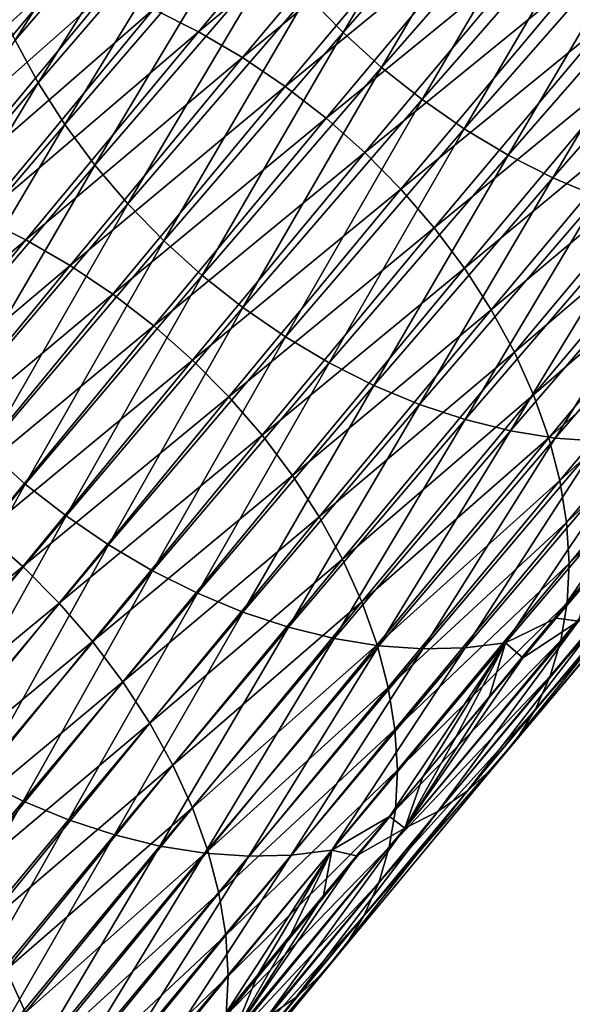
# Model space of a CAD drawing. Header units: millimetres. Extents: x -522 to 188, y -54 to 63.
# Tile 1005 of 1056: x 29.84 to 32.89, y -31.71 to -26.28. Entities that reach past the tile are written whole.
import ezdxf

# ---------------------------------------------------------------- set-up
doc = ezdxf.new("R2010")
doc.units = ezdxf.units.MM
doc.header["$LTSCALE"] = 65.185185
doc.layers.add('39', color=7, linetype='CONTINUOUS')
doc.layers.add('40', color=7, linetype='CONTINUOUS')

msp = doc.modelspace()

# ---------------------------------------------------------------- linework, layer by layer
at = {"layer": '39', "linetype": 'CONTINUOUS'}
for points in [[(31.7943, -25.1913, -38.6734), (30.579, -26.2197, -37.3256), (30.8275, -26.3431, -37.257), (31.7943, -25.1913, -38.6734)], [(31.7943, -25.1913, -38.6734), (30.8275, -26.3431, -37.257), (32.0367, -25.334, -38.623), (31.7943, -25.1913, -38.6734)], [(32.0367, -25.334, -38.623), (30.8275, -26.3431, -37.257), (31.0705, -26.4851, -37.2074), (32.0367, -25.334, -38.623)], [(32.0367, -25.334, -38.623), (31.0705, -26.4851, -37.2074), (32.2715, -25.494, -38.5921), (32.0367, -25.334, -38.623)], [(32.2715, -25.494, -38.5921), (31.0705, -26.4851, -37.2074), (31.3057, -26.6445, -37.1773), (32.2715, -25.494, -38.5921)], [(32.2715, -25.494, -38.5921), (31.3057, -26.6445, -37.1773), (32.4963, -25.6701, -38.5809), (32.2715, -25.494, -38.5921)], [(32.4963, -25.6701, -38.5809), (31.3057, -26.6445, -37.1773), (31.5311, -26.8199, -37.1669), (32.4963, -25.6701, -38.5809)], [(32.4963, -25.6701, -38.5809), (31.5311, -26.8199, -37.1669), (32.7092, -25.8605, -38.5895), (32.4963, -25.6701, -38.5809)], [(32.7092, -25.8605, -38.5895), (31.5311, -26.8199, -37.1669), (31.7446, -27.0097, -37.1763), (32.7092, -25.8605, -38.5895)], [(32.7092, -25.8605, -38.5895), (31.7446, -27.0097, -37.1763), (32.9083, -26.0635, -38.6178), (32.7092, -25.8605, -38.5895)], [(29.823, -25.9722, -37.6383), (28.8684, -27.1214, -36.2314), (30.0744, -26.0335, -37.5171), (29.823, -25.9722, -37.6383)], [(30.0744, -26.0335, -37.5171), (28.8684, -27.1214, -36.2314), (29.1202, -27.1822, -36.1108), (30.0744, -26.0335, -37.5171)], [(30.0744, -26.0335, -37.5171), (29.1202, -27.1822, -36.1108), (30.3272, -26.1162, -37.4126), (30.0744, -26.0335, -37.5171)], [(32.9083, -26.0635, -38.6178), (31.7446, -27.0097, -37.1763), (31.9442, -27.2121, -37.2054), (32.9083, -26.0635, -38.6178)], [(32.9083, -26.0635, -38.6178), (31.9442, -27.2121, -37.2054), (33.0918, -26.2774, -38.6656), (32.9083, -26.0635, -38.6178)], [(30.3272, -26.1162, -37.4126), (29.1202, -27.1822, -36.1108), (29.3734, -27.2645, -36.0069), (30.3272, -26.1162, -37.4126)], [(30.3272, -26.1162, -37.4126), (29.3734, -27.2645, -36.0069), (30.579, -26.2197, -37.3256), (30.3272, -26.1162, -37.4126)], [(30.579, -26.2197, -37.3256), (29.3734, -27.2645, -36.0069), (29.6256, -27.3675, -35.9205), (30.579, -26.2197, -37.3256)], [(30.579, -26.2197, -37.3256), (29.6256, -27.3675, -35.9205), (30.8275, -26.3431, -37.257), (30.579, -26.2197, -37.3256)], [(33.0918, -26.2774, -38.6656), (31.9442, -27.2121, -37.2054), (32.1282, -27.4253, -37.2541), (33.0918, -26.2774, -38.6656)], [(33.0918, -26.2774, -38.6656), (32.1282, -27.4253, -37.2541), (33.2579, -26.5001, -38.7325), (33.0918, -26.2774, -38.6656)], [(30.8275, -26.3431, -37.257), (29.6256, -27.3675, -35.9205), (29.8746, -27.4903, -35.8526), (30.8275, -26.3431, -37.257)], [(30.8275, -26.3431, -37.257), (29.8746, -27.4903, -35.8526), (31.0705, -26.4851, -37.2074), (30.8275, -26.3431, -37.257)], [(31.0705, -26.4851, -37.2074), (29.8746, -27.4903, -35.8526), (30.118, -27.6318, -35.8037), (31.0705, -26.4851, -37.2074)], [(31.0705, -26.4851, -37.2074), (30.118, -27.6318, -35.8037), (31.3057, -26.6445, -37.1773), (31.0705, -26.4851, -37.2074)], [(33.2579, -26.5001, -38.7325), (32.1282, -27.4253, -37.2541), (32.2948, -27.6474, -37.3217), (33.2579, -26.5001, -38.7325)], [(33.2579, -26.5001, -38.7325), (32.2948, -27.6474, -37.3217), (33.4052, -26.7296, -38.8178), (33.2579, -26.5001, -38.7325)], [(31.3057, -26.6445, -37.1773), (30.118, -27.6318, -35.8037), (30.3537, -27.7906, -35.7743), (31.3057, -26.6445, -37.1773)], [(31.3057, -26.6445, -37.1773), (30.3537, -27.7906, -35.7743), (31.5311, -26.8199, -37.1669), (31.3057, -26.6445, -37.1773)], [(33.4052, -26.7296, -38.8178), (32.2948, -27.6474, -37.3217), (32.4426, -27.8763, -37.4077), (33.4052, -26.7296, -38.8178)], [(33.4052, -26.7296, -38.8178), (32.4426, -27.8763, -37.4077), (33.5323, -26.9639, -38.9208), (33.4052, -26.7296, -38.8178)], [(31.5311, -26.8199, -37.1669), (30.3537, -27.7906, -35.7743), (30.5796, -27.9655, -35.7645), (31.5311, -26.8199, -37.1669)], [(31.5311, -26.8199, -37.1669), (30.5796, -27.9655, -35.7645), (31.7446, -27.0097, -37.1763), (31.5311, -26.8199, -37.1669)], [(33.5323, -26.9639, -38.9208), (32.4426, -27.8763, -37.4077), (32.5702, -28.1101, -37.5114), (33.5323, -26.9639, -38.9208)], [(33.5323, -26.9639, -38.9208), (32.5702, -28.1101, -37.5114), (33.6381, -27.2009, -39.0405), (33.5323, -26.9639, -38.9208)], [(31.7446, -27.0097, -37.1763), (30.5796, -27.9655, -35.7645), (30.7935, -28.1547, -35.7746), (31.7446, -27.0097, -37.1763)], [(31.7446, -27.0097, -37.1763), (30.7935, -28.1547, -35.7746), (31.9442, -27.2121, -37.2054), (31.7446, -27.0097, -37.1763)], [(33.6381, -27.2009, -39.0405), (32.5702, -28.1101, -37.5114), (32.6765, -28.3465, -37.6318), (33.6381, -27.2009, -39.0405)], [(33.6381, -27.2009, -39.0405), (32.6765, -28.3465, -37.6318), (33.7217, -27.4383, -39.1758), (33.6381, -27.2009, -39.0405)], [(31.9442, -27.2121, -37.2054), (30.7935, -28.1547, -35.7746), (30.9936, -28.3565, -35.8045), (31.9442, -27.2121, -37.2054)], [(31.9442, -27.2121, -37.2054), (30.9936, -28.3565, -35.8045), (32.1282, -27.4253, -37.2541), (31.9442, -27.2121, -37.2054)], [(29.6256, -27.3675, -35.9205), (28.6866, -28.5083, -34.5283), (29.8746, -27.4903, -35.8526), (29.6256, -27.3675, -35.9205)], [(32.1282, -27.4253, -37.2541), (30.9936, -28.3565, -35.8045), (31.178, -28.5692, -35.8537), (32.1282, -27.4253, -37.2541)], [(32.1282, -27.4253, -37.2541), (31.178, -28.5692, -35.8537), (32.2948, -27.6474, -37.3217), (32.1282, -27.4253, -37.2541)], [(33.7217, -27.4383, -39.1758), (32.6765, -28.3465, -37.6318), (32.7605, -28.5834, -37.7678), (33.7217, -27.4383, -39.1758)], [(33.7217, -27.4383, -39.1758), (32.7605, -28.5834, -37.7678), (33.7822, -27.6741, -39.3256), (33.7217, -27.4383, -39.1758)], [(29.8746, -27.4903, -35.8526), (28.6866, -28.5083, -34.5283), (28.9359, -28.6306, -34.461), (29.8746, -27.4903, -35.8526)], [(29.8746, -27.4903, -35.8526), (28.9359, -28.6306, -34.461), (30.118, -27.6318, -35.8037), (29.8746, -27.4903, -35.8526)], [(30.118, -27.6318, -35.8037), (28.9359, -28.6306, -34.461), (29.1797, -28.7716, -34.4126), (30.118, -27.6318, -35.8037)], [(30.118, -27.6318, -35.8037), (29.1797, -28.7716, -34.4126), (30.3537, -27.7906, -35.7743), (30.118, -27.6318, -35.8037)], [(32.2948, -27.6474, -37.3217), (31.178, -28.5692, -35.8537), (31.3451, -28.7907, -35.922), (32.2948, -27.6474, -37.3217)], [(32.2948, -27.6474, -37.3217), (31.3451, -28.7907, -35.922), (32.4426, -27.8763, -37.4077), (32.2948, -27.6474, -37.3217)], [(33.7822, -27.6741, -39.3256), (32.7605, -28.5834, -37.7678), (32.8214, -28.8187, -37.9181), (33.7822, -27.6741, -39.3256)], [(33.7822, -27.6741, -39.3256), (32.8214, -28.8187, -37.9181), (33.8191, -27.906, -39.4884), (33.7822, -27.6741, -39.3256)], [(30.3537, -27.7906, -35.7743), (29.1797, -28.7716, -34.4126), (29.4159, -28.93, -34.3838), (30.3537, -27.7906, -35.7743)], [(30.3537, -27.7906, -35.7743), (29.4159, -28.93, -34.3838), (30.5796, -27.9655, -35.7645), (30.3537, -27.7906, -35.7743)], [(32.4426, -27.8763, -37.4077), (31.3451, -28.7907, -35.922), (31.4933, -29.0192, -36.0087), (32.4426, -27.8763, -37.4077)], [(32.4426, -27.8763, -37.4077), (31.4933, -29.0192, -36.0087), (32.5702, -28.1101, -37.5114), (32.4426, -27.8763, -37.4077)], [(33.8191, -27.906, -39.4884), (32.8214, -28.8187, -37.9181), (32.8587, -29.0502, -38.0815), (33.8191, -27.906, -39.4884)], [(33.8191, -27.906, -39.4884), (32.8587, -29.0502, -38.0815), (33.8322, -28.132, -39.6628), (33.8191, -27.906, -39.4884)], [(30.5796, -27.9655, -35.7645), (29.4159, -28.93, -34.3838), (29.6421, -29.1043, -34.3746), (30.5796, -27.9655, -35.7645)], [(30.5796, -27.9655, -35.7645), (29.6421, -29.1043, -34.3746), (30.7935, -28.1547, -35.7746), (30.5796, -27.9655, -35.7645)], [(32.5702, -28.1101, -37.5114), (31.4933, -29.0192, -36.0087), (31.6213, -29.2524, -36.113), (32.5702, -28.1101, -37.5114)], [(32.5702, -28.1101, -37.5114), (31.6213, -29.2524, -36.113), (32.6765, -28.3465, -37.6318), (32.5702, -28.1101, -37.5114)], [(30.7935, -28.1547, -35.7746), (29.6421, -29.1043, -34.3746), (29.8564, -29.2931, -34.3853), (30.7935, -28.1547, -35.7746)], [(30.7935, -28.1547, -35.7746), (29.8564, -29.2931, -34.3853), (30.9936, -28.3565, -35.8045), (30.7935, -28.1547, -35.7746)], [(33.8322, -28.132, -39.6628), (32.8587, -29.0502, -38.0815), (32.872, -29.2758, -38.2563), (33.8322, -28.132, -39.6628)], [(33.8322, -28.132, -39.6628), (32.872, -29.2758, -38.2563), (33.8212, -28.3501, -39.8471), (33.8322, -28.132, -39.6628)], [(30.9936, -28.3565, -35.8045), (29.8564, -29.2931, -34.3853), (30.0569, -29.4944, -34.4157), (30.9936, -28.3565, -35.8045)], [(30.9936, -28.3565, -35.8045), (30.0569, -29.4944, -34.4157), (31.178, -28.5692, -35.8537), (30.9936, -28.3565, -35.8045)], [(32.6765, -28.3465, -37.6318), (31.6213, -29.2524, -36.113), (31.728, -29.4884, -36.2339), (32.6765, -28.3465, -37.6318)], [(32.6765, -28.3465, -37.6318), (31.728, -29.4884, -36.2339), (32.7605, -28.5834, -37.7678), (32.6765, -28.3465, -37.6318)], [(33.8212, -28.3501, -39.8471), (32.872, -29.2758, -38.2563), (32.8613, -29.4935, -38.4411), (33.8212, -28.3501, -39.8471)], [(33.8212, -28.3501, -39.8471), (32.8613, -29.4935, -38.4411), (33.7862, -28.5582, -40.0398), (33.8212, -28.3501, -39.8471)], [(33.7862, -28.5582, -40.0398), (32.8613, -29.4935, -38.4411), (32.8266, -29.7014, -38.6342), (33.7862, -28.5582, -40.0398)], [(33.7862, -28.5582, -40.0398), (32.8266, -29.7014, -38.6342), (33.7276, -28.7545, -40.2391), (33.7862, -28.5582, -40.0398)], [(31.178, -28.5692, -35.8537), (30.0569, -29.4944, -34.4157), (30.2417, -29.7067, -34.4655), (31.178, -28.5692, -35.8537)], [(31.178, -28.5692, -35.8537), (30.2417, -29.7067, -34.4655), (31.3451, -28.7907, -35.922), (31.178, -28.5692, -35.8537)], [(32.7605, -28.5834, -37.7678), (31.728, -29.4884, -36.2339), (31.8123, -29.7249, -36.3704), (32.7605, -28.5834, -37.7678)], [(32.7605, -28.5834, -37.7678), (31.8123, -29.7249, -36.3704), (32.8214, -28.8187, -37.9181), (32.7605, -28.5834, -37.7678)], [(33.7276, -28.7545, -40.2391), (32.7682, -29.8974, -38.8337), (33.646, -28.9371, -40.4432), (33.7276, -28.7545, -40.2391)], [(33.7276, -28.7545, -40.2391), (32.8266, -29.7014, -38.6342), (32.7682, -29.8974, -38.8337), (33.7276, -28.7545, -40.2391)], [(31.3451, -28.7907, -35.922), (30.2417, -29.7067, -34.4655), (30.4091, -29.9278, -34.5343), (31.3451, -28.7907, -35.922)], [(31.3451, -28.7907, -35.922), (30.4091, -29.9278, -34.5343), (31.4933, -29.0192, -36.0087), (31.3451, -28.7907, -35.922)], [(32.8214, -28.8187, -37.9181), (31.8123, -29.7249, -36.3704), (31.8735, -29.9598, -36.5212), (32.8214, -28.8187, -37.9181)], [(32.8214, -28.8187, -37.9181), (31.8735, -29.9598, -36.5212), (32.8587, -29.0502, -38.0815), (32.8214, -28.8187, -37.9181)], [(33.646, -28.9371, -40.4432), (32.7682, -29.8974, -38.8337), (32.6867, -30.0799, -39.038), (33.646, -28.9371, -40.4432)], [(33.646, -28.9371, -40.4432), (32.6867, -30.0799, -39.038), (33.542, -29.1045, -40.6501), (33.646, -28.9371, -40.4432)], [(31.4933, -29.0192, -36.0087), (30.4091, -29.9278, -34.5343), (30.5577, -30.1558, -34.6215), (31.4933, -29.0192, -36.0087)], [(31.4933, -29.0192, -36.0087), (30.5577, -30.1558, -34.6215), (31.6213, -29.2524, -36.113), (31.4933, -29.0192, -36.0087)], [(32.8587, -29.0502, -38.0815), (31.8735, -29.9598, -36.5212), (31.9111, -30.1909, -36.6849), (32.8587, -29.0502, -38.0815)], [(32.8587, -29.0502, -38.0815), (31.9111, -30.1909, -36.6849), (32.872, -29.2758, -38.2563), (32.8587, -29.0502, -38.0815)], [(29.6421, -29.1043, -34.3746), (28.719, -30.2343, -32.9981), (29.8564, -29.2931, -34.3853), (29.6421, -29.1043, -34.3746)], [(33.542, -29.1045, -40.6501), (32.6867, -30.0799, -39.038), (32.5827, -30.2472, -39.2451), (33.542, -29.1045, -40.6501)], [(33.542, -29.1045, -40.6501), (32.5827, -30.2472, -39.2451), (33.4166, -29.2551, -40.8582), (33.542, -29.1045, -40.6501)], [(31.6213, -29.2524, -36.113), (30.5577, -30.1558, -34.6215), (30.686, -30.3887, -34.7262), (31.6213, -29.2524, -36.113)], [(31.6213, -29.2524, -36.113), (30.686, -30.3887, -34.7262), (31.728, -29.4884, -36.2339), (31.6213, -29.2524, -36.113)], [(33.4166, -29.2551, -40.8582), (32.4574, -30.3977, -39.4531), (33.2709, -29.3876, -41.0653), (33.4166, -29.2551, -40.8582)], [(33.4166, -29.2551, -40.8582), (32.5827, -30.2472, -39.2451), (32.4574, -30.3977, -39.4531), (33.4166, -29.2551, -40.8582)], [(29.8564, -29.2931, -34.3853), (28.719, -30.2343, -32.9981), (28.9337, -30.4226, -33.0093), (29.8564, -29.2931, -34.3853)], [(29.8564, -29.2931, -34.3853), (28.9337, -30.4226, -33.0093), (30.0569, -29.4944, -34.4157), (29.8564, -29.2931, -34.3853)], [(32.872, -29.2758, -38.2563), (31.9111, -30.1909, -36.6849), (31.9247, -30.4163, -36.8602), (32.872, -29.2758, -38.2563)], [(32.872, -29.2758, -38.2563), (31.9247, -30.4163, -36.8602), (32.8613, -29.4935, -38.4411), (32.872, -29.2758, -38.2563)], [(32.8009, -29.5768, -41.7713), (32.9861, -29.3579, -42.0414), (32.9243, -29.5933, -41.4696), (32.8009, -29.5768, -41.7713)], [(33.2709, -29.3876, -41.0653), (32.3117, -30.5302, -39.6603), (33.1063, -29.5006, -41.2697), (33.2709, -29.3876, -41.0653)], [(33.2709, -29.3876, -41.0653), (32.4574, -30.3977, -39.4531), (32.3117, -30.5302, -39.6603), (33.2709, -29.3876, -41.0653)], [(30.0569, -29.4944, -34.4157), (28.9337, -30.4226, -33.0093), (29.1345, -30.6236, -33.0401), (30.0569, -29.4944, -34.4157)], [(30.0569, -29.4944, -34.4157), (29.1345, -30.6236, -33.0401), (30.2417, -29.7067, -34.4655), (30.0569, -29.4944, -34.4157)], [(31.728, -29.4884, -36.2339), (30.686, -30.3887, -34.7262), (30.793, -30.6243, -34.8476), (31.728, -29.4884, -36.2339)], [(31.728, -29.4884, -36.2339), (30.793, -30.6243, -34.8476), (31.8123, -29.7249, -36.3704), (31.728, -29.4884, -36.2339)], [(32.8613, -29.4935, -38.4411), (31.9247, -30.4163, -36.8602), (31.9141, -30.6338, -37.0453), (32.8613, -29.4935, -38.4411)], [(32.8613, -29.4935, -38.4411), (31.9141, -30.6338, -37.0453), (32.8266, -29.7014, -38.6342), (32.8613, -29.4935, -38.4411)], [(32.3117, -30.5302, -39.6603), (32.147, -30.6433, -39.8646), (33.1063, -29.5006, -41.2697), (32.3117, -30.5302, -39.6603)], [(32.147, -30.6433, -39.8646), (32.9243, -29.5933, -41.4696), (33.1063, -29.5006, -41.2697), (32.147, -30.6433, -39.8646)], [(31.9648, -30.7362, -40.0642), (32.9243, -29.5933, -41.4696), (32.147, -30.6433, -39.8646), (31.9648, -30.7362, -40.0642)], [(31.9648, -30.7362, -40.0642), (32.6162, -29.7956, -41.5015), (32.9243, -29.5933, -41.4696), (31.9648, -30.7362, -40.0642)], [(32.6162, -29.7956, -41.5015), (32.8009, -29.5768, -41.7713), (32.9243, -29.5933, -41.4696), (32.6162, -29.7956, -41.5015)], [(32.8266, -29.7014, -38.6342), (31.9141, -30.6338, -37.0453), (31.8796, -30.8414, -37.2386), (32.8266, -29.7014, -38.6342)], [(32.8266, -29.7014, -38.6342), (31.8796, -30.8414, -37.2386), (32.7682, -29.8974, -38.8337), (32.8266, -29.7014, -38.6342)], [(30.2417, -29.7067, -34.4655), (29.1345, -30.6236, -33.0401), (29.3195, -30.8355, -33.0903), (30.2417, -29.7067, -34.4655)], [(30.2417, -29.7067, -34.4655), (29.3195, -30.8355, -33.0903), (30.4091, -29.9278, -34.5343), (30.2417, -29.7067, -34.4655)], [(31.8123, -29.7249, -36.3704), (30.793, -30.6243, -34.8476), (30.8775, -30.8605, -34.9845), (31.8123, -29.7249, -36.3704)], [(31.8123, -29.7249, -36.3704), (30.8775, -30.8605, -34.9845), (31.8735, -29.9598, -36.5212), (31.8123, -29.7249, -36.3704)], [(32.4319, -30.0144, -41.232), (32.6162, -29.7956, -41.5015), (31.9648, -30.7362, -40.0642), (32.4319, -30.0144, -41.232)], [(32.7682, -29.8974, -38.8337), (31.8213, -31.0373, -37.4383), (32.6867, -30.0799, -39.038), (32.7682, -29.8974, -38.8337)], [(32.7682, -29.8974, -38.8337), (31.8796, -30.8414, -37.2386), (31.8213, -31.0373, -37.4383), (32.7682, -29.8974, -38.8337)], [(30.4091, -29.9278, -34.5343), (29.3195, -30.8355, -33.0903), (29.4872, -31.0563, -33.1595), (30.4091, -29.9278, -34.5343)], [(30.4091, -29.9278, -34.5343), (29.4872, -31.0563, -33.1595), (30.5577, -30.1558, -34.6215), (30.4091, -29.9278, -34.5343)], [(31.8735, -29.9598, -36.5212), (30.8775, -30.8605, -34.9845), (30.939, -31.0951, -35.1356), (31.8735, -29.9598, -36.5212)], [(31.8735, -29.9598, -36.5212), (30.939, -31.0951, -35.1356), (31.9111, -30.1909, -36.6849), (31.8735, -29.9598, -36.5212)], [(32.248, -30.2332, -40.9628), (32.4319, -30.0144, -41.232), (31.9648, -30.7362, -40.0642), (32.248, -30.2332, -40.9628)], [(32.6867, -30.0799, -39.038), (31.8213, -31.0373, -37.4383), (31.7399, -31.2197, -37.6427), (32.6867, -30.0799, -39.038)], [(32.6867, -30.0799, -39.038), (31.7399, -31.2197, -37.6427), (32.5827, -30.2472, -39.2451), (32.6867, -30.0799, -39.038)], [(30.5577, -30.1558, -34.6215), (29.4872, -31.0563, -33.1595), (29.6361, -31.284, -33.2471), (30.5577, -30.1558, -34.6215)], [(30.5577, -30.1558, -34.6215), (29.6361, -31.284, -33.2471), (30.686, -30.3887, -34.7262), (30.5577, -30.1558, -34.6215)], [(31.9111, -30.1909, -36.6849), (30.939, -31.0951, -35.1356), (30.9768, -31.3261, -35.2997), (31.9111, -30.1909, -36.6849)], [(31.9111, -30.1909, -36.6849), (30.9768, -31.3261, -35.2997), (31.9247, -30.4163, -36.8602), (31.9111, -30.1909, -36.6849)], [(32.0646, -30.4519, -40.694), (32.248, -30.2332, -40.9628), (31.9648, -30.7362, -40.0642), (32.0646, -30.4519, -40.694)], [(32.5827, -30.2472, -39.2451), (31.7399, -31.2197, -37.6427), (31.636, -31.387, -37.8498), (32.5827, -30.2472, -39.2451)], [(32.5827, -30.2472, -39.2451), (31.636, -31.387, -37.8498), (32.4574, -30.3977, -39.4531), (32.5827, -30.2472, -39.2451)], [(30.686, -30.3887, -34.7262), (29.6361, -31.284, -33.2471), (29.7646, -31.5166, -33.3521), (30.686, -30.3887, -34.7262)], [(30.686, -30.3887, -34.7262), (29.7646, -31.5166, -33.3521), (30.793, -30.6243, -34.8476), (30.686, -30.3887, -34.7262)], [(32.4574, -30.3977, -39.4531), (31.5106, -31.5375, -38.0578), (32.3117, -30.5302, -39.6603), (32.4574, -30.3977, -39.4531)], [(32.4574, -30.3977, -39.4531), (31.636, -31.387, -37.8498), (31.5106, -31.5375, -38.0578), (32.4574, -30.3977, -39.4531)], [(31.9247, -30.4163, -36.8602), (30.9768, -31.3261, -35.2997), (30.9905, -31.5512, -35.4751), (31.9247, -30.4163, -36.8602)], [(31.9247, -30.4163, -36.8602), (30.9905, -31.5512, -35.4751), (31.9141, -30.6338, -37.0453), (31.9247, -30.4163, -36.8602)], [(31.8816, -30.6706, -40.4255), (32.0646, -30.4519, -40.694), (31.9648, -30.7362, -40.0642), (31.8816, -30.6706, -40.4255)], [(32.3117, -30.5302, -39.6603), (31.3648, -31.67, -38.2649), (32.147, -30.6433, -39.8646), (32.3117, -30.5302, -39.6603)], [(32.3117, -30.5302, -39.6603), (31.5106, -31.5375, -38.0578), (31.3648, -31.67, -38.2649), (32.3117, -30.5302, -39.6603)], [(30.793, -30.6243, -34.8476), (29.7646, -31.5166, -33.3521), (29.8718, -31.752, -33.4738), (30.793, -30.6243, -34.8476)], [(30.793, -30.6243, -34.8476), (29.8718, -31.752, -33.4738), (30.8775, -30.8605, -34.9845), (30.793, -30.6243, -34.8476)], [(31.9141, -30.6338, -37.0453), (30.9905, -31.5512, -35.4751), (30.9801, -31.7685, -35.6604), (31.9141, -30.6338, -37.0453)], [(31.9141, -30.6338, -37.0453), (30.9801, -31.7685, -35.6604), (31.8796, -30.8414, -37.2386), (31.9141, -30.6338, -37.0453)], [(31.3648, -31.67, -38.2649), (31.2001, -31.7833, -38.469), (32.147, -30.6433, -39.8646), (31.3648, -31.67, -38.2649)], [(31.2001, -31.7833, -38.469), (31.9648, -30.7362, -40.0642), (32.147, -30.6433, -39.8646), (31.2001, -31.7833, -38.469)], [(31.6991, -30.8892, -40.1574), (31.8816, -30.6706, -40.4255), (31.9648, -30.7362, -40.0642), (31.6991, -30.8892, -40.1574)], [(31.0177, -31.8763, -38.6685), (31.9648, -30.7362, -40.0642), (31.2001, -31.7833, -38.469), (31.0177, -31.8763, -38.6685)], [(31.0177, -31.8763, -38.6685), (31.6991, -30.8892, -40.1574), (31.9648, -30.7362, -40.0642), (31.0177, -31.8763, -38.6685)], [(31.8796, -30.8414, -37.2386), (30.9801, -31.7685, -35.6604), (30.9456, -31.9761, -35.8538), (31.8796, -30.8414, -37.2386)], [(31.8796, -30.8414, -37.2386), (30.9456, -31.9761, -35.8538), (31.8213, -31.0373, -37.4383), (31.8796, -30.8414, -37.2386)], [(30.8775, -30.8605, -34.9845), (29.8718, -31.752, -33.4738), (29.9565, -31.9879, -33.6109), (30.8775, -30.8605, -34.9845)], [(30.8775, -30.8605, -34.9845), (29.9565, -31.9879, -33.6109), (30.939, -31.0951, -35.1356), (30.8775, -30.8605, -34.9845)], [(31.517, -31.1076, -39.8896), (31.6991, -30.8892, -40.1574), (31.0177, -31.8763, -38.6685), (31.517, -31.1076, -39.8896)], [(31.8213, -31.0373, -37.4383), (30.8874, -32.1719, -36.0536), (31.7399, -31.2197, -37.6427), (31.8213, -31.0373, -37.4383)], [(31.8213, -31.0373, -37.4383), (30.9456, -31.9761, -35.8538), (30.8874, -32.1719, -36.0536), (31.8213, -31.0373, -37.4383)], [(30.939, -31.0951, -35.1356), (29.9565, -31.9879, -33.6109), (30.0181, -32.2224, -33.7622), (30.939, -31.0951, -35.1356)], [(30.939, -31.0951, -35.1356), (30.0181, -32.2224, -33.7622), (30.9768, -31.3261, -35.2997), (30.939, -31.0951, -35.1356)], [(31.3354, -31.326, -39.6222), (31.517, -31.1076, -39.8896), (31.0177, -31.8763, -38.6685), (31.3354, -31.326, -39.6222)], [(31.7399, -31.2197, -37.6427), (30.8874, -32.1719, -36.0536), (30.806, -32.3543, -36.258), (31.7399, -31.2197, -37.6427)], [(31.7399, -31.2197, -37.6427), (30.806, -32.3543, -36.258), (31.636, -31.387, -37.8498), (31.7399, -31.2197, -37.6427)], [(30.9768, -31.3261, -35.2997), (30.0181, -32.2224, -33.7622), (30.056, -32.4532, -33.9265), (30.9768, -31.3261, -35.2997)], [(30.9768, -31.3261, -35.2997), (30.056, -32.4532, -33.9265), (30.9905, -31.5512, -35.4751), (30.9768, -31.3261, -35.2997)], [(31.1542, -31.5442, -39.3551), (31.3354, -31.326, -39.6222), (31.0177, -31.8763, -38.6685), (31.1542, -31.5442, -39.3551)], [(31.636, -31.387, -37.8498), (30.806, -32.3543, -36.258), (30.7021, -32.5216, -36.4651), (31.636, -31.387, -37.8498)], [(31.636, -31.387, -37.8498), (30.7021, -32.5216, -36.4651), (31.5106, -31.5375, -38.0578), (31.636, -31.387, -37.8498)], [(29.7646, -31.5166, -33.3521), (28.8574, -32.6338, -31.9915), (29.8718, -31.752, -33.4738), (29.7646, -31.5166, -33.3521)], [(31.5106, -31.5375, -38.0578), (30.5766, -32.6722, -36.673), (31.3648, -31.67, -38.2649), (31.5106, -31.5375, -38.0578)], [(31.5106, -31.5375, -38.0578), (30.7021, -32.5216, -36.4651), (30.5766, -32.6722, -36.673), (31.5106, -31.5375, -38.0578)], [(30.9735, -31.7623, -39.0884), (31.1542, -31.5442, -39.3551), (31.0177, -31.8763, -38.6685), (30.9735, -31.7623, -39.0884)], [(30.9905, -31.5512, -35.4751), (30.056, -32.4532, -33.9265), (30.0698, -32.6782, -34.102), (30.9905, -31.5512, -35.4751)], [(30.9905, -31.5512, -35.4751), (30.0698, -32.6782, -34.102), (30.9801, -31.7685, -35.6604), (30.9905, -31.5512, -35.4751)], [(31.3648, -31.67, -38.2649), (30.4308, -32.8048, -36.8799), (31.2001, -31.7833, -38.469), (31.3648, -31.67, -38.2649)], [(31.3648, -31.67, -38.2649), (30.5766, -32.6722, -36.673), (30.4308, -32.8048, -36.8799), (31.3648, -31.67, -38.2649)]]:
    msp.add_3dface(points, dxfattribs=at)
at = {"layer": '40', "linetype": 'CONTINUOUS'}
for points in [[(30.704, -24.9987, -45.3544), (29.8154, -26.39, -44.0356), (29.7101, -26.1524, -43.9167), (30.704, -24.9987, -45.3544)], [(30.8087, -25.237, -45.4723), (29.8154, -26.39, -44.0356), (30.704, -24.9987, -45.3544), (30.8087, -25.237, -45.4723)], [(32.43, -24.9973, -47.2082), (31.6253, -26.3481, -45.7941), (31.4275, -26.1435, -45.7677), (32.43, -24.9973, -47.2082)], [(32.627, -25.2028, -47.2334), (31.6253, -26.3481, -45.7941), (32.43, -24.9973, -47.2082), (32.627, -25.2028, -47.2334)], [(30.8087, -25.237, -45.4723), (29.9419, -26.625, -44.1377), (29.8154, -26.39, -44.0356), (30.8087, -25.237, -45.4723)], [(30.9346, -25.4728, -45.5735), (29.9419, -26.625, -44.1377), (30.8087, -25.237, -45.4723), (30.9346, -25.4728, -45.5735)], [(32.627, -25.2028, -47.2334), (31.8369, -26.54, -45.8007), (31.6253, -26.3481, -45.7941), (32.627, -25.2028, -47.2334)], [(32.8379, -25.3957, -47.239), (31.8369, -26.54, -45.8007), (32.627, -25.2028, -47.2334), (32.8379, -25.3957, -47.239)], [(32.8379, -25.3957, -47.239), (32.0605, -26.7176, -45.7876), (31.8369, -26.54, -45.8007), (32.8379, -25.3957, -47.239)], [(33.0606, -25.5741, -47.2247), (32.0605, -26.7176, -45.7876), (32.8379, -25.3957, -47.239), (33.0606, -25.5741, -47.2247)], [(30.9346, -25.4728, -45.5735), (30.0886, -26.8553, -44.2221), (29.9419, -26.625, -44.1377), (30.9346, -25.4728, -45.5735)], [(31.0806, -25.7039, -45.6569), (30.0886, -26.8553, -44.2221), (30.9346, -25.4728, -45.5735), (31.0806, -25.7039, -45.6569)], [(33.0606, -25.5741, -47.2247), (32.2939, -26.8791, -45.7548), (32.0605, -26.7176, -45.7876), (33.0606, -25.5741, -47.2247)], [(33.2934, -25.7365, -47.1908), (32.2939, -26.8791, -45.7548), (33.0606, -25.5741, -47.2247), (33.2934, -25.7365, -47.1908)], [(31.0806, -25.7039, -45.6569), (30.2542, -27.0787, -44.2881), (30.0886, -26.8553, -44.2221), (31.0806, -25.7039, -45.6569)], [(31.2454, -25.9281, -45.7218), (30.2542, -27.0787, -44.2881), (31.0806, -25.7039, -45.6569), (31.2454, -25.9281, -45.7218)], [(33.2934, -25.7365, -47.1908), (32.5352, -27.0232, -45.7027), (32.2939, -26.8791, -45.7548), (33.2934, -25.7365, -47.1908)], [(33.5339, -25.8813, -47.1377), (32.5352, -27.0232, -45.7027), (33.2934, -25.7365, -47.1908), (33.5339, -25.8813, -47.1377)], [(33.5339, -25.8813, -47.1377), (32.782, -27.1485, -45.6316), (32.5352, -27.0232, -45.7027), (33.5339, -25.8813, -47.1377)], [(33.78, -26.0074, -47.0656), (32.782, -27.1485, -45.6316), (33.5339, -25.8813, -47.1377), (33.78, -26.0074, -47.0656)], [(31.2454, -25.9281, -45.7218), (30.437, -27.2933, -44.335), (30.2542, -27.0787, -44.2881), (31.2454, -25.9281, -45.7218)], [(31.4275, -26.1435, -45.7677), (30.437, -27.2933, -44.335), (31.2454, -25.9281, -45.7218), (31.4275, -26.1435, -45.7677)], [(33.78, -26.0074, -47.0656), (33.0322, -27.2538, -45.5423), (32.782, -27.1485, -45.6316), (33.78, -26.0074, -47.0656)], [(31.4275, -26.1435, -45.7677), (30.6354, -27.4971, -44.3624), (30.437, -27.2933, -44.335), (31.4275, -26.1435, -45.7677)], [(31.6253, -26.3481, -45.7941), (30.6354, -27.4971, -44.3624), (31.4275, -26.1435, -45.7677), (31.6253, -26.3481, -45.7941)], [(29.9419, -26.625, -44.1377), (28.9618, -27.7783, -42.711), (29.8154, -26.39, -44.0356), (29.9419, -26.625, -44.1377)], [(31.6253, -26.3481, -45.7941), (30.8478, -27.6882, -44.3701), (30.6354, -27.4971, -44.3624), (31.6253, -26.3481, -45.7941)], [(31.8369, -26.54, -45.8007), (30.8478, -27.6882, -44.3701), (31.6253, -26.3481, -45.7941), (31.8369, -26.54, -45.8007)], [(31.8369, -26.54, -45.8007), (31.072, -27.865, -44.358), (30.8478, -27.6882, -44.3701), (31.8369, -26.54, -45.8007)], [(32.0605, -26.7176, -45.7876), (31.072, -27.865, -44.358), (31.8369, -26.54, -45.8007), (32.0605, -26.7176, -45.7876)], [(29.9419, -26.625, -44.1377), (29.1091, -28.0079, -42.7963), (28.9618, -27.7783, -42.711), (29.9419, -26.625, -44.1377)], [(30.0886, -26.8553, -44.2221), (29.1091, -28.0079, -42.7963), (29.9419, -26.625, -44.1377), (30.0886, -26.8553, -44.2221)], [(32.0605, -26.7176, -45.7876), (31.3061, -28.0257, -44.3262), (31.072, -27.865, -44.358), (32.0605, -26.7176, -45.7876)], [(32.2939, -26.8791, -45.7548), (31.3061, -28.0257, -44.3262), (32.0605, -26.7176, -45.7876), (32.2939, -26.8791, -45.7548)], [(30.0886, -26.8553, -44.2221), (29.2753, -28.2306, -42.8632), (29.1091, -28.0079, -42.7963), (30.0886, -26.8553, -44.2221)], [(30.2542, -27.0787, -44.2881), (29.2753, -28.2306, -42.8632), (30.0886, -26.8553, -44.2221), (30.2542, -27.0787, -44.2881)], [(32.2939, -26.8791, -45.7548), (31.548, -28.169, -44.275), (31.3061, -28.0257, -44.3262), (32.2939, -26.8791, -45.7548)], [(32.5352, -27.0232, -45.7027), (31.548, -28.169, -44.275), (32.2939, -26.8791, -45.7548), (32.5352, -27.0232, -45.7027)], [(32.5352, -27.0232, -45.7027), (31.7954, -28.2936, -44.2048), (31.548, -28.169, -44.275), (32.5352, -27.0232, -45.7027)], [(32.782, -27.1485, -45.6316), (31.7954, -28.2936, -44.2048), (32.5352, -27.0232, -45.7027), (32.782, -27.1485, -45.6316)], [(30.2542, -27.0787, -44.2881), (29.4587, -28.4444, -42.911), (29.2753, -28.2306, -42.8632), (30.2542, -27.0787, -44.2881)], [(30.437, -27.2933, -44.335), (29.4587, -28.4444, -42.911), (30.2542, -27.0787, -44.2881), (30.437, -27.2933, -44.335)], [(32.782, -27.1485, -45.6316), (32.0462, -28.3983, -44.1164), (31.7954, -28.2936, -44.2048), (32.782, -27.1485, -45.6316)], [(33.0322, -27.2538, -45.5423), (32.0462, -28.3983, -44.1164), (32.782, -27.1485, -45.6316), (33.0322, -27.2538, -45.5423)], [(33.0322, -27.2538, -45.5423), (32.298, -28.4822, -44.0104), (32.0462, -28.3983, -44.1164), (33.0322, -27.2538, -45.5423)], [(33.2834, -27.3383, -45.4356), (32.298, -28.4822, -44.0104), (33.0322, -27.2538, -45.5423), (33.2834, -27.3383, -45.4356)], [(30.437, -27.2933, -44.335), (29.6578, -28.6475, -42.9393), (29.4587, -28.4444, -42.911), (30.437, -27.2933, -44.335)], [(30.6354, -27.4971, -44.3624), (29.6578, -28.6475, -42.9393), (30.437, -27.2933, -44.335), (30.6354, -27.4971, -44.3624)], [(33.2834, -27.3383, -45.4356), (32.5486, -28.5445, -43.8879), (32.298, -28.4822, -44.0104), (33.2834, -27.3383, -45.4356)], [(33.5335, -27.4011, -45.3124), (32.5486, -28.5445, -43.8879), (33.2834, -27.3383, -45.4356), (33.5335, -27.4011, -45.3124)], [(33.5335, -27.4011, -45.3124), (32.7956, -28.5846, -43.75), (32.5486, -28.5445, -43.8879), (33.5335, -27.4011, -45.3124)], [(33.7801, -27.4418, -45.1738), (32.7956, -28.5846, -43.75), (33.5335, -27.4011, -45.3124), (33.7801, -27.4418, -45.1738)], [(33.7801, -27.4418, -45.1738), (33.0369, -28.6022, -43.5979), (32.7956, -28.5846, -43.75), (33.7801, -27.4418, -45.1738)], [(30.6354, -27.4971, -44.3624), (29.8707, -28.8379, -42.9479), (29.6578, -28.6475, -42.9393), (30.6354, -27.4971, -44.3624)], [(30.8478, -27.6882, -44.3701), (29.8707, -28.8379, -42.9479), (30.6354, -27.4971, -44.3624), (30.8478, -27.6882, -44.3701)], [(30.8478, -27.6882, -44.3701), (30.0956, -29.0139, -42.9367), (29.8707, -28.8379, -42.9479), (30.8478, -27.6882, -44.3701)], [(31.072, -27.865, -44.358), (30.0956, -29.0139, -42.9367), (30.8478, -27.6882, -44.3701), (31.072, -27.865, -44.358)], [(31.072, -27.865, -44.358), (30.3303, -29.174, -42.9058), (30.0956, -29.0139, -42.9367), (31.072, -27.865, -44.358)], [(31.3061, -28.0257, -44.3262), (30.3303, -29.174, -42.9058), (31.072, -27.865, -44.358), (31.3061, -28.0257, -44.3262)], [(31.3061, -28.0257, -44.3262), (30.5727, -29.3166, -42.8554), (30.3303, -29.174, -42.9058), (31.3061, -28.0257, -44.3262)], [(31.548, -28.169, -44.275), (30.5727, -29.3166, -42.8554), (31.3061, -28.0257, -44.3262), (31.548, -28.169, -44.275)], [(31.548, -28.169, -44.275), (30.8207, -29.4406, -42.7861), (30.5727, -29.3166, -42.8554), (31.548, -28.169, -44.275)], [(31.7954, -28.2936, -44.2048), (30.8207, -29.4406, -42.7861), (31.548, -28.169, -44.275), (31.7954, -28.2936, -44.2048)], [(31.7954, -28.2936, -44.2048), (31.072, -29.5446, -42.6984), (30.8207, -29.4406, -42.7861), (31.7954, -28.2936, -44.2048)], [(32.0462, -28.3983, -44.1164), (31.072, -29.5446, -42.6984), (31.7954, -28.2936, -44.2048), (32.0462, -28.3983, -44.1164)], [(32.0462, -28.3983, -44.1164), (31.3243, -29.6279, -42.5932), (31.072, -29.5446, -42.6984), (32.0462, -28.3983, -44.1164)], [(32.298, -28.4822, -44.0104), (31.3243, -29.6279, -42.5932), (32.0462, -28.3983, -44.1164), (32.298, -28.4822, -44.0104)], [(32.298, -28.4822, -44.0104), (31.5754, -29.6897, -42.4714), (31.3243, -29.6279, -42.5932), (32.298, -28.4822, -44.0104)], [(32.5486, -28.5445, -43.8879), (31.5754, -29.6897, -42.4714), (32.298, -28.4822, -44.0104), (32.5486, -28.5445, -43.8879)], [(32.5486, -28.5445, -43.8879), (31.8228, -29.7293, -42.3341), (31.5754, -29.6897, -42.4714), (32.5486, -28.5445, -43.8879)], [(32.7956, -28.5846, -43.75), (31.8228, -29.7293, -42.3341), (32.5486, -28.5445, -43.8879), (32.7956, -28.5846, -43.75)], [(32.7956, -28.5846, -43.75), (32.0645, -29.7465, -42.1825), (31.8228, -29.7293, -42.3341), (32.7956, -28.5846, -43.75)], [(33.0369, -28.6022, -43.5979), (32.0645, -29.7465, -42.1825), (32.7956, -28.5846, -43.75), (33.0369, -28.6022, -43.5979)], [(33.0369, -28.6022, -43.5979), (32.2982, -29.7411, -42.0181), (32.0645, -29.7465, -42.1825), (33.0369, -28.6022, -43.5979)], [(33.2703, -28.5971, -43.433), (32.2982, -29.7411, -42.0181), (33.0369, -28.6022, -43.5979), (33.2703, -28.5971, -43.433)], [(33.2703, -28.5971, -43.433), (32.5218, -29.7131, -41.8423), (32.2982, -29.7411, -42.0181), (33.2703, -28.5971, -43.433)], [(33.4936, -28.5694, -43.2569), (32.5218, -29.7131, -41.8423), (33.2703, -28.5971, -43.433), (33.4936, -28.5694, -43.2569)], [(33.4936, -28.5694, -43.2569), (32.8009, -29.5768, -41.7713), (32.5218, -29.7131, -41.8423), (33.4936, -28.5694, -43.2569)], [(32.9861, -29.3579, -42.0414), (32.8009, -29.5768, -41.7713), (33.4936, -28.5694, -43.2569), (32.9861, -29.3579, -42.0414)], [(29.8707, -28.8379, -42.9479), (28.9061, -29.9868, -41.535), (29.6578, -28.6475, -42.9393), (29.8707, -28.8379, -42.9479)], [(29.8707, -28.8379, -42.9479), (29.1315, -30.1622, -41.5246), (28.9061, -29.9868, -41.535), (29.8707, -28.8379, -42.9479)], [(30.0956, -29.0139, -42.9367), (29.1315, -30.1622, -41.5246), (29.8707, -28.8379, -42.9479), (30.0956, -29.0139, -42.9367)], [(30.0956, -29.0139, -42.9367), (29.3667, -30.3216, -41.4945), (29.1315, -30.1622, -41.5246), (30.0956, -29.0139, -42.9367)], [(30.3303, -29.174, -42.9058), (29.3667, -30.3216, -41.4945), (30.0956, -29.0139, -42.9367), (30.3303, -29.174, -42.9058)], [(30.3303, -29.174, -42.9058), (29.6097, -30.4636, -41.4449), (29.3667, -30.3216, -41.4945), (30.3303, -29.174, -42.9058)], [(30.5727, -29.3166, -42.8554), (29.6097, -30.4636, -41.4449), (30.3303, -29.174, -42.9058), (30.5727, -29.3166, -42.8554)], [(30.5727, -29.3166, -42.8554), (29.8582, -30.587, -41.3763), (29.6097, -30.4636, -41.4449), (30.5727, -29.3166, -42.8554)], [(30.8207, -29.4406, -42.7861), (29.8582, -30.587, -41.3763), (30.5727, -29.3166, -42.8554), (30.8207, -29.4406, -42.7861)], [(30.8207, -29.4406, -42.7861), (30.11, -30.6905, -41.2893), (29.8582, -30.587, -41.3763), (30.8207, -29.4406, -42.7861)], [(31.072, -29.5446, -42.6984), (30.11, -30.6905, -41.2893), (30.8207, -29.4406, -42.7861), (31.072, -29.5446, -42.6984)], [(31.072, -29.5446, -42.6984), (30.3628, -30.7732, -41.1848), (30.11, -30.6905, -41.2893), (31.072, -29.5446, -42.6984)], [(31.3243, -29.6279, -42.5932), (30.3628, -30.7732, -41.1848), (31.072, -29.5446, -42.6984), (31.3243, -29.6279, -42.5932)], [(32.8009, -29.5768, -41.7713), (32.6162, -29.7956, -41.5015), (32.5218, -29.7131, -41.8423), (32.8009, -29.5768, -41.7713)], [(31.3243, -29.6279, -42.5932), (30.6142, -30.8345, -41.0636), (30.3628, -30.7732, -41.1848), (31.3243, -29.6279, -42.5932)], [(31.5754, -29.6897, -42.4714), (30.6142, -30.8345, -41.0636), (31.3243, -29.6279, -42.5932), (31.5754, -29.6897, -42.4714)], [(31.5754, -29.6897, -42.4714), (30.8621, -30.8737, -40.9268), (30.6142, -30.8345, -41.0636), (31.5754, -29.6897, -42.4714)], [(31.8228, -29.7293, -42.3341), (30.8621, -30.8737, -40.9268), (31.5754, -29.6897, -42.4714), (31.8228, -29.7293, -42.3341)], [(31.8228, -29.7293, -42.3341), (31.1041, -30.8905, -40.7758), (30.8621, -30.8737, -40.9268), (31.8228, -29.7293, -42.3341)], [(32.0645, -29.7465, -42.1825), (31.1041, -30.8905, -40.7758), (31.8228, -29.7293, -42.3341), (32.0645, -29.7465, -42.1825)], [(32.0645, -29.7465, -42.1825), (31.3381, -30.8847, -40.6118), (31.1041, -30.8905, -40.7758), (32.0645, -29.7465, -42.1825)], [(32.2982, -29.7411, -42.0181), (31.3381, -30.8847, -40.6118), (32.0645, -29.7465, -42.1825), (32.2982, -29.7411, -42.0181)], [(32.2982, -29.7411, -42.0181), (31.5619, -30.8564, -40.4364), (31.3381, -30.8847, -40.6118), (32.2982, -29.7411, -42.0181)], [(32.5218, -29.7131, -41.8423), (31.5619, -30.8564, -40.4364), (32.2982, -29.7411, -42.0181), (32.5218, -29.7131, -41.8423)], [(32.5218, -29.7131, -41.8423), (31.8816, -30.6706, -40.4255), (31.5619, -30.8564, -40.4364), (32.5218, -29.7131, -41.8423)], [(32.0646, -30.4519, -40.694), (31.8816, -30.6706, -40.4255), (32.5218, -29.7131, -41.8423), (32.0646, -30.4519, -40.694)], [(32.248, -30.2332, -40.9628), (32.0646, -30.4519, -40.694), (32.5218, -29.7131, -41.8423), (32.248, -30.2332, -40.9628)], [(32.4319, -30.0144, -41.232), (32.248, -30.2332, -40.9628), (32.5218, -29.7131, -41.8423), (32.4319, -30.0144, -41.232)], [(32.6162, -29.7956, -41.5015), (32.4319, -30.0144, -41.232), (32.5218, -29.7131, -41.8423), (32.6162, -29.7956, -41.5015)], [(29.8582, -30.587, -41.3763), (28.9082, -31.7306, -39.9762), (29.6097, -30.4636, -41.4449), (29.8582, -30.587, -41.3763)], [(29.8582, -30.587, -41.3763), (29.1604, -31.8336, -39.8899), (28.9082, -31.7306, -39.9762), (29.8582, -30.587, -41.3763)], [(30.11, -30.6905, -41.2893), (29.1604, -31.8336, -39.8899), (29.8582, -30.587, -41.3763), (30.11, -30.6905, -41.2893)], [(31.8816, -30.6706, -40.4255), (31.6991, -30.8892, -40.1574), (31.5619, -30.8564, -40.4364), (31.8816, -30.6706, -40.4255)], [(30.11, -30.6905, -41.2893), (29.4136, -31.9159, -39.786), (29.1604, -31.8336, -39.8899), (30.11, -30.6905, -41.2893)], [(30.3628, -30.7732, -41.1848), (29.4136, -31.9159, -39.786), (30.11, -30.6905, -41.2893), (30.3628, -30.7732, -41.1848)], [(30.3628, -30.7732, -41.1848), (29.6655, -31.9766, -39.6653), (29.4136, -31.9159, -39.786), (30.3628, -30.7732, -41.1848)], [(30.6142, -30.8345, -41.0636), (29.6655, -31.9766, -39.6653), (30.3628, -30.7732, -41.1848), (30.6142, -30.8345, -41.0636)], [(30.6142, -30.8345, -41.0636), (29.9137, -32.0154, -39.5291), (29.6655, -31.9766, -39.6653), (30.6142, -30.8345, -41.0636)], [(30.8621, -30.8737, -40.9268), (29.9137, -32.0154, -39.5291), (30.6142, -30.8345, -41.0636), (30.8621, -30.8737, -40.9268)], [(30.8621, -30.8737, -40.9268), (30.156, -32.0318, -39.3786), (29.9137, -32.0154, -39.5291), (30.8621, -30.8737, -40.9268)], [(31.1041, -30.8905, -40.7758), (30.156, -32.0318, -39.3786), (30.8621, -30.8737, -40.9268), (31.1041, -30.8905, -40.7758)], [(31.1041, -30.8905, -40.7758), (30.3903, -32.0256, -39.2151), (30.156, -32.0318, -39.3786), (31.1041, -30.8905, -40.7758)], [(31.3381, -30.8847, -40.6118), (30.3903, -32.0256, -39.2151), (31.1041, -30.8905, -40.7758), (31.3381, -30.8847, -40.6118)], [(31.3381, -30.8847, -40.6118), (30.6144, -31.997, -39.0401), (30.3903, -32.0256, -39.2151), (31.3381, -30.8847, -40.6118)], [(31.5619, -30.8564, -40.4364), (30.6144, -31.997, -39.0401), (31.3381, -30.8847, -40.6118), (31.5619, -30.8564, -40.4364)], [(31.5619, -30.8564, -40.4364), (30.9735, -31.7623, -39.0884), (30.6144, -31.997, -39.0401), (31.5619, -30.8564, -40.4364)], [(31.1542, -31.5442, -39.3551), (30.9735, -31.7623, -39.0884), (31.5619, -30.8564, -40.4364), (31.1542, -31.5442, -39.3551)], [(31.3354, -31.326, -39.6222), (31.1542, -31.5442, -39.3551), (31.5619, -30.8564, -40.4364), (31.3354, -31.326, -39.6222)], [(31.517, -31.1076, -39.8896), (31.3354, -31.326, -39.6222), (31.5619, -30.8564, -40.4364), (31.517, -31.1076, -39.8896)], [(31.6991, -30.8892, -40.1574), (31.517, -31.1076, -39.8896), (31.5619, -30.8564, -40.4364), (31.6991, -30.8892, -40.1574)]]:
    msp.add_3dface(points, dxfattribs=at)

doc.saveas('drawing.dxf')
